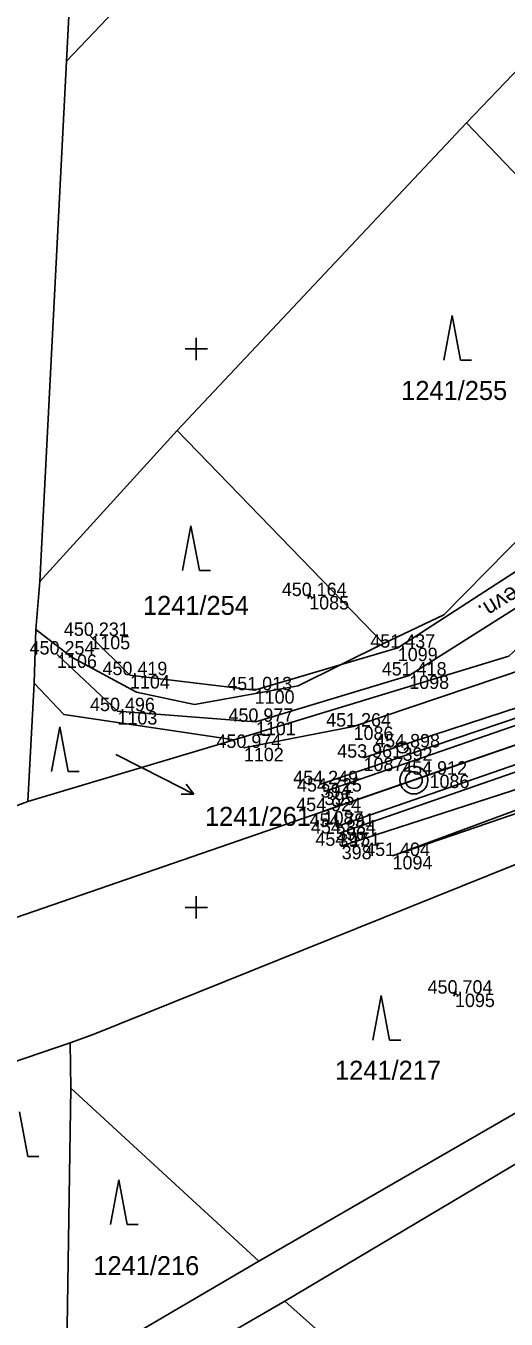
# Model space of a CAD drawing. Extents: x -776734 to -748832, y -1118122 to -976986.
# Drawn here: x -751615.2 to -751572.3, y -1114886.9 to -1114771.1 of the extents above; entities that cross this region are included whole.
import ezdxf

# ---------------------------------------------------------------- set-up
doc = ezdxf.new("R2010")
doc.units = 0
for name, color, linetype in [('KM_Hranice parcel', 7, 'Continuous'), ('KM_Parcelní čísla', 7, 'Continuous'), ('KM_Pop  PČ popisy', 7, 'Continuous'), ('KM_Značky kultur', 7, 'Continuous'), ('Level 61 Křížky', 7, 'Continuous'), ('OSA', 7, 'Continuous'), ('SŽG Vrstva 1', 7, 'Continuous'), ('SŽG Vrstva 4', 7, 'Continuous'), ('SŽG Vrstva 49', 7, 'Continuous'), ('SŽG Vrstva 51', 7, 'Continuous'), ('SŽG Vrstva 53', 7, 'Continuous'), ('SŽG Vrstva 60', 7, 'Continuous'), ('SŽG Vrstva 61', 7, 'Continuous'), ('SŽG Vrstva 7', 7, 'Continuous')]:
    doc.layers.add(name, color=color, linetype=linetype)

msp = doc.modelspace()

# ---------------------------------------------------------------- linework, layer by layer
at = {"layer": 'KM_Hranice parcel'}
for p, q in [((-751499.96, -1114656.64), (-751611.61, -1114774.25)), ((-751608.83, -1114722.39), (-751611.61, -1114774.25)), ((-751575.82, -1114779.78), (-751549.39, -1114752.11)), ((-751611.61, -1114774.25), (-751614, -1114820.83)), ((-751601.71, -1114807.3), (-751575.82, -1114779.78)), ((-751554.36, -1114802.22), (-751575.82, -1114779.78)), ((-751614, -1114820.83), (-751601.71, -1114807.3)), ((-751583.25, -1114826.36), (-751601.71, -1114807.3)), ((-751614, -1114820.83), (-751614.35, -1114825.11)), ((-751614.51, -1114829.93), (-751614.35, -1114825.11)), ((-751596.62, -1114835), (-751572.02, -1114827.5)), ((-751614.51, -1114829.93), (-751615.07, -1114840.52)), ((-751615.07, -1114840.52), (-751596.62, -1114835)), ((-751620.9, -1114842.7), (-751615.07, -1114840.52)), ((-751594.4, -1114881.65), (-751555.98, -1114859.47)), ((-751611.28, -1114862.12), (-751619.58, -1114864.94)), ((-751611.28, -1114862.12), (-751611.22, -1114866.19)), ((-751592.08, -1114885.24), (-751553.51, -1114862.32)), ((-751611.22, -1114866.19), (-751611.61, -1114891.73)), ((-751594.4, -1114881.65), (-751611.22, -1114866.19)), ((-751611.61, -1114891.73), (-751594.4, -1114881.65))]:
    msp.add_line(p, q, dxfattribs=at)
for points in [[(-751583.25, -1114826.36), (-751577.85, -1114823.81), (-751560.69, -1114806.38), (-751554.36, -1114802.22)], [(-751614.35, -1114825.11), (-751611.11, -1114827.63), (-751605.34, -1114830.73), (-751600.16, -1114831.83), (-751590.87, -1114830.15), (-751583.25, -1114826.36)], [(-751596.62, -1114835), (-751611.86, -1114832.73), (-751614.51, -1114829.93)], [(-751569.13, -1114845.24), (-751609.21, -1114861.38), (-751611.28, -1114862.12)], [(-751592.08, -1114885.24), (-751604.82, -1114892.62), (-751610.82, -1114896.82)], [(-751276.03, -1115181.12), (-751348.6, -1115110.66), (-751424.62, -1115039.17), (-751470.64, -1114998.48), (-751498.76, -1114971.09), (-751531.53, -1114939.21), (-751592.08, -1114885.24)]]:
    msp.add_lwpolyline(points, dxfattribs=at)
at = {"layer": 'KM_Pop  PČ popisy'}
for p, q in [((-751607.21, -1114836.31), (-751602.9, -1114838.49)), ((-751602.9, -1114838.49), (-751600.226, -1114839.852)), ((-751600.226, -1114839.852), (-751600.891, -1114838.952)), ((-751600.226, -1114839.852), (-751601.346, -1114839.844))]:
    msp.add_line(p, q, dxfattribs=at)
at = {"layer": 'KM_Značky kultur'}
for p, q in [((-751577.11, -1114797.02), (-751577.86, -1114801.02)), ((-751576.36, -1114801.02), (-751577.11, -1114797.02)), ((-751576.36, -1114801.02), (-751575.364, -1114801.02)), ((-751600.47, -1114815.84), (-751601.22, -1114819.84)), ((-751599.72, -1114819.84), (-751600.47, -1114815.84)), ((-751599.72, -1114819.84), (-751598.724, -1114819.84)), ((-751612.21, -1114833.84), (-751612.96, -1114837.84)), ((-751611.46, -1114837.84), (-751612.21, -1114833.84)), ((-751611.46, -1114837.84), (-751610.464, -1114837.84)), ((-751583.45, -1114857.87), (-751584.2, -1114861.87)), ((-751582.7, -1114861.87), (-751583.45, -1114857.87)), ((-751582.7, -1114861.87), (-751581.704, -1114861.87)), ((-751615.08, -1114872.29), (-751615.83, -1114868.29)), ((-751615.08, -1114872.29), (-751614.084, -1114872.29)), ((-751606.93, -1114874.39), (-751607.68, -1114878.39)), ((-751606.18, -1114878.39), (-751606.93, -1114874.39)), ((-751606.18, -1114878.39), (-751605.184, -1114878.39))]:
    msp.add_line(p, q, dxfattribs=at)
at = {"layer": 'Level 61 Křížky'}
for p, q in [((-751600, -1114800), (-751600, -1114799)), ((-751601, -1114800), (-751599, -1114800)), ((-751600, -1114801), (-751600, -1114800)), ((-751600, -1114850), (-751600, -1114849)), ((-751601, -1114850), (-751599, -1114850)), ((-751600, -1114851), (-751600, -1114850))]:
    msp.add_line(p, q, dxfattribs=at)
at = {"layer": 'OSA'}
msp.add_line((-751305.6868, -1114743.777), (-751648.6661, -1114862.1099), dxfattribs=at)
at = {"layer": 'SŽG Vrstva 1'}
msp.add_lwpolyline([(-751487.237, -1114806.416), (-751493.406, -1114808.538), (-751502.885, -1114811.809), (-751512.358, -1114815.079), (-751523.744, -1114819.014), (-751530.663, -1114821.401), (-751541.116, -1114825.002), (-751550.726, -1114828.317), (-751560.172, -1114831.578), (-751569.853, -1114834.918), (-751579.125, -1114838.113), (-751588.602, -1114841.381)], dxfattribs=at)
at = {"layer": 'SŽG Vrstva 4'}
for points in [[(-751531.222, -1114820.049), (-751532.411, -1114819.814), (-751547.631, -1114824.789), (-751568.7, -1114832.128), (-751588.868, -1114838.968)], [(-751531.222, -1114820.049), (-751547.578, -1114825.515), (-751568.497, -1114832.683), (-751588.528, -1114839.629)], [(-751529.854, -1114822.836), (-751546.799, -1114828.717), (-751567.35, -1114835.812), (-751587.5, -1114842.776)], [(-751529.854, -1114822.836), (-751530.62, -1114823.702), (-751546.636, -1114829.261), (-751567.254, -1114836.441), (-751587.282, -1114843.385)]]:
    msp.add_lwpolyline(points, dxfattribs=at)
at = {"layer": 'SŽG Vrstva 49'}
for p, q in [((-751589.669, -1114822.2351), (-751590.119, -1114822.0169)), ((-751589.7849, -1114821.901), (-751590.0031, -1114822.351)), ((-751534.993, -1114829.012), (-751582.438, -1114845.392)), ((-751576.621, -1114857.8241), (-751577.071, -1114857.6059)), ((-751576.7369, -1114857.49), (-751576.9551, -1114857.94))]:
    msp.add_line(p, q, dxfattribs=at)
for points in [[(-751564.092, -1114818.587), (-751543.018, -1114806.139), (-751536.934, -1114809.473), (-751533.922, -1114815.785), (-751539.386, -1114818.117), (-751585.925, -1114833.806), (-751595.742, -1114835.716)], [(-751535.601, -1114808.255), (-751531.347, -1114816.521), (-751539.042, -1114819.748), (-751551.843, -1114824.829), (-751553.747, -1114826.383), (-751585.03, -1114836.593)], [(-751586.983, -1114844.483), (-751566.691, -1114837.92), (-751546.322, -1114830.244), (-751529.778, -1114824.115), (-751528.71, -1114826.495)], [(-751535.416, -1114827.991), (-751582.438, -1114845.392)]]:
    msp.add_lwpolyline(points, dxfattribs=at)
at = {"layer": 'SŽG Vrstva 51'}
msp.add_lwpolyline([(-751609.483, -1114825.691), (-751605.933, -1114829.205), (-751594.773, -1114830.558), (-751581.97, -1114826.747), (-751566.399, -1114816.669), (-751540.967, -1114801.189), (-751532.595, -1114806.752), (-751528.368, -1114813.336), (-751525.848, -1114818.694), (-751529.358, -1114819.936), (-751530.249, -1114815.352), (-751535.601, -1114808.255), (-751541.69, -1114804.508), (-751564.092, -1114818.587), (-751580.945, -1114829.238), (-751594.664, -1114833.383), (-751607.051, -1114832.427), (-751612.458, -1114827.357)], dxfattribs=at)
at = {"layer": 'SŽG Vrstva 53'}
for points in [[(-751615.07, -1114840.52), (-751596.62, -1114835), (-751572.02, -1114827.5), (-751551.31, -1114808.23), (-751526.51, -1114811.39), (-751501.68, -1114801.88), (-751460.63, -1114785.23), (-751418.82, -1114768.72), (-751390.21, -1114757.9), (-751377.2, -1114753.63), (-751337.18, -1114740.99), (-751293.44, -1114727.24), (-751276.39, -1114722.19), (-751236.9, -1114707.02), (-751193.03, -1114664.28), (-751178.42, -1114675.26), (-751174.34, -1114678.03), (-751162.9, -1114674.22), (-751118.39, -1114659.47), (-751098.21, -1114652.66), (-751091.59, -1114651.24)], [(-751347.57, -1114777.14), (-751364.44, -1114782.53), (-751398.43, -1114791.82), (-751443.69, -1114804.18), (-751468.72, -1114811.03), (-751492.77, -1114816.96), (-751522.38, -1114824.27), (-751521.19, -1114833.04), (-751530.17, -1114829.56), (-751569.13, -1114845.24), (-751609.21, -1114861.38)]]:
    msp.add_lwpolyline(points, dxfattribs=at)
at = {"layer": 'SŽG Vrstva 60'}
for p, q in [((-751589.894, -1114822.126), (-751589.894, -1114822.126)), ((-751609.483, -1114825.691), (-751609.483, -1114825.691)), ((-751612.458, -1114827.357), (-751612.458, -1114827.357)), ((-751581.97, -1114826.747), (-751581.97, -1114826.747)), ((-751605.933, -1114829.205), (-751605.933, -1114829.205)), ((-751580.945, -1114829.238), (-751580.945, -1114829.238)), ((-751594.773, -1114830.558), (-751594.773, -1114830.558)), ((-751607.051, -1114832.427), (-751607.051, -1114832.427)), ((-751594.664, -1114833.383), (-751594.664, -1114833.383)), ((-751585.925, -1114833.806), (-751585.925, -1114833.806)), ((-751581.537, -1114835.673), (-751581.537, -1114835.673)), ((-751595.742, -1114835.716), (-751595.742, -1114835.716)), ((-751585.03, -1114836.593), (-751585.03, -1114836.593)), ((-751588.868, -1114838.968), (-751588.868, -1114838.968)), ((-751579.125, -1114838.113), (-751579.125, -1114838.113)), ((-751588.528, -1114839.629), (-751588.528, -1114839.629)), ((-751588.602, -1114841.381), (-751588.602, -1114841.381)), ((-751587.5, -1114842.776), (-751587.5, -1114842.776)), ((-751587.282, -1114843.385), (-751587.282, -1114843.385)), ((-751586.983, -1114844.483), (-751586.983, -1114844.483)), ((-751582.438, -1114845.392), (-751582.438, -1114845.392)), ((-751576.846, -1114857.715), (-751576.846, -1114857.715))]:
    msp.add_line(p, q, dxfattribs=at)
at = {"layer": 'SŽG Vrstva 7'}
msp.add_line((-751581.4897, -1114835.6567), (-751581.5843, -1114835.6893), dxfattribs=at)
for centre, radius in [((-751581.537, -1114835.673), 0.5), ((-751580.5287, -1114838.597), 1.2457), ((-751580.5287, -1114838.597), 0.7519)]:
    msp.add_circle(centre, radius, dxfattribs=at)

# ---------------------------------------------------------------- texts
at = {"layer": 'KM_Parcelní čísla'}
for s, p in [('1241/255', (-751581.66, -1114804.57)), ('1241/254', (-751604.77, -1114823.81)), ('1241/261', (-751599.22, -1114842.698)), ('1241/217', (-751587.58, -1114865.42)), ('1241/216', (-751609.21, -1114882.91))]:
    msp.add_text(s, height=1.7, dxfattribs=at).set_placement(p)
at = {"layer": 'SŽG Vrstva 51'}
msp.add_text('nezpevn.', height=1.5, rotation=211.328121, dxfattribs=at).set_placement((-751567.985, -1114818.875))
at = {"layer": 'SŽG Vrstva 60'}
for s, p in [('1085', (-751589.894, -1114823.326)), ('1105', (-751609.483, -1114826.891)), ('1106', (-751612.458, -1114828.557)), ('1099', (-751581.97, -1114827.947)), ('1104', (-751605.933, -1114830.405)), ('1098', (-751580.945, -1114830.438)), ('1100', (-751594.773, -1114831.758)), ('1103', (-751607.051, -1114833.627)), ('1101', (-751594.664, -1114834.583)), ('1086', (-751585.925, -1114835.006)), ('1102', (-751595.742, -1114836.916)), ('392', (-751581.537, -1114836.873)), ('1087', (-751585.03, -1114837.793)), ('394', (-751588.868, -1114840.168)), ('1086', (-751579.125, -1114839.313)), ('395', (-751588.528, -1114840.829)), ('1087', (-751588.602, -1114842.581)), ('396', (-751587.5, -1114843.976)), ('397', (-751587.282, -1114844.585)), ('398', (-751586.983, -1114845.683)), ('1094', (-751582.438, -1114846.592)), ('1095', (-751576.846, -1114858.915))]:
    msp.add_text(s, height=1.2, dxfattribs=at).set_placement(p)
at = {"layer": 'SŽG Vrstva 61'}
for s, p in [('450.164', (-751592.345, -1114822.126)), ('450.231', (-751611.8404, -1114825.691)), ('450.254', (-751614.909, -1114827.357)), ('451.437', (-751584.4219, -1114826.747)), ('450.419', (-751608.3867, -1114829.205)), ('451.418', (-751583.3987, -1114829.238)), ('451.013', (-751597.2249, -1114830.558)), ('450.496', (-751609.5029, -1114832.427)), ('450.977', (-751597.1159, -1114833.383)), ('451.264', (-751588.376, -1114833.806)), ('450.974', (-751598.193, -1114835.716)), ('454.898', (-751583.9907, -1114835.673)), ('453.961', (-751587.3874, -1114836.593)), ('454.249', (-751591.3217, -1114838.968)), ('454.912', (-751581.5732, -1114838.113)), ('454.725', (-751590.9841, -1114839.629)), ('454.924', (-751591.053, -1114841.381)), ('454.791', (-751589.8574, -1114842.776)), ('454.334', (-751589.733, -1114843.385)), ('454.151', (-751589.3404, -1114844.483)), ('451.404', (-751584.889, -1114845.392)), ('450.704', (-751579.297, -1114857.715))]:
    msp.add_text(s, height=1.2, dxfattribs=at).set_placement(p)

doc.saveas('drawing.dxf')
